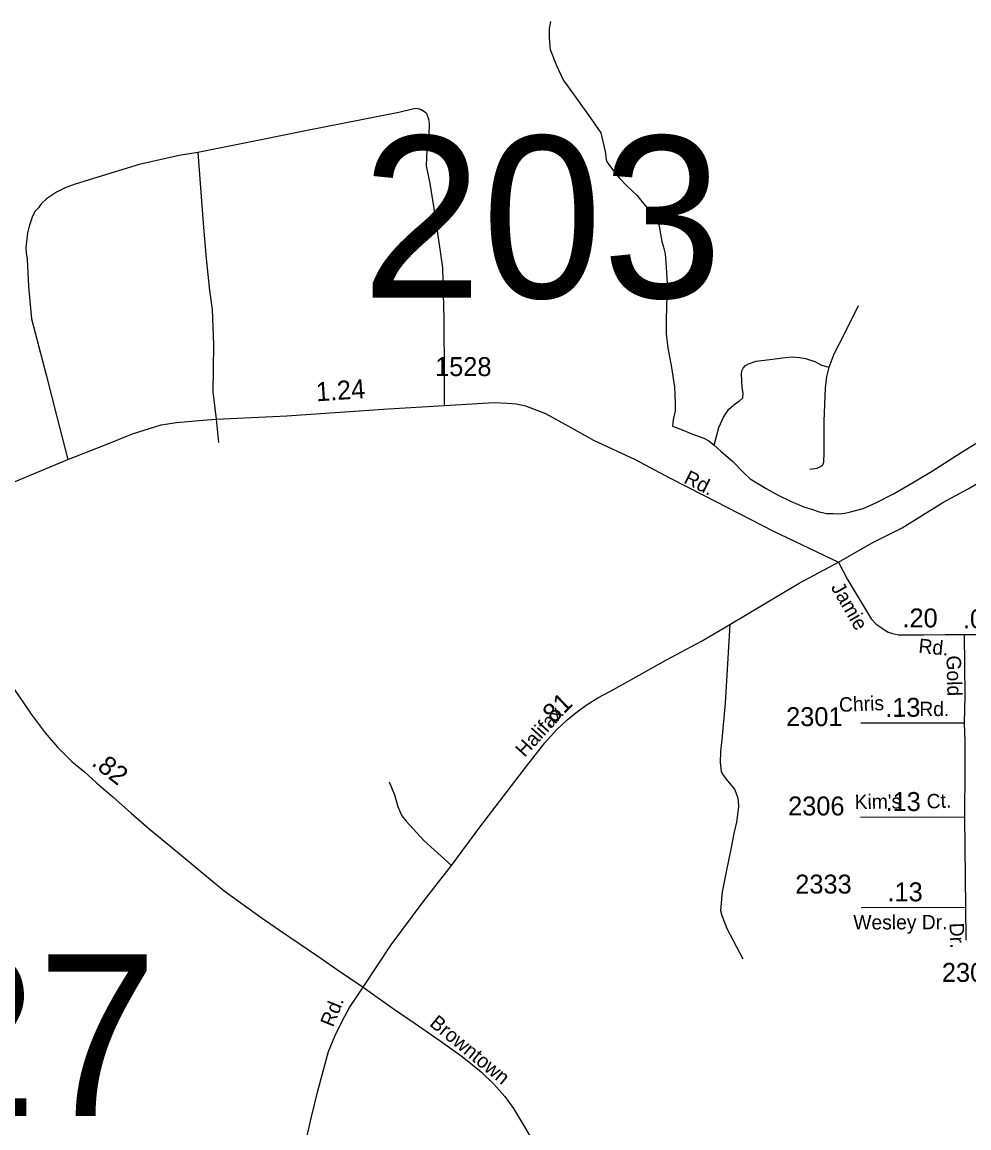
# Model space of a CAD drawing. Extents: x 2220236 to 2384410, y 720751 to 894131.
# Drawn here: x 2339006 to 2345249, y 838106 to 845398 of the extents above; entities that cross this region are included whole.
import ezdxf

# ---------------------------------------------------------------- set-up
doc = ezdxf.new("R2010")
doc.units = 0
doc.layers.add('Default', color=7, linetype='Continuous')

msp = doc.modelspace()

# ---------------------------------------------------------------- linework, layer by layer
at = {"layer": 'Default'}
for p, q in [((2340286, 842780), (2340300.6, 842626.8)), ((2345219, 841358.9), (2345491.2, 841358.9)), ((2345219, 841358.9), (2345491.2, 841358.9)), ((2345219, 840775.8), (2344536.9, 840774.1)), ((2345219, 840775.8), (2344536.9, 840774.1))]:
    msp.add_line(p, q, dxfattribs=at)
for points in [[(2342490.5, 845400.8), (2342480.5, 845355.5), (2342480.5, 845295.2), (2342488, 845217.2), (2342530.7, 845111.5), (2342576, 845013.4), (2342605.7, 844971.9), (2342752, 844769.4), (2342822.3, 844668.8), (2342850, 844545.5), (2342859.6, 844479), (2342870.1, 844465), (2342880.2, 844452.5), (2342907.8, 844414.7), (2342945.5, 844369.4), (2342995.8, 844316.6), (2343061.2, 844253.7), (2343083.8, 844226.1), (2343139.1, 844160.7), (2343179.3, 844110.3), (2343204.5, 844067.6), (2343214.5, 843999.7), (2343223.7, 843951.5), (2343236.1, 843913.8), (2343246.7, 843869.8), (2343253.7, 843782), (2343259.2, 843672), (2343257.6, 843638.1), (2343258.1, 843596.1), (2343252.8, 843439.9), (2343252.8, 843342.1), (2343265, 843249.6), (2343287.7, 843120.4), (2343308.6, 842991.2), (2343312.1, 842888.2), (2343312.6, 842835), (2343300, 842774.6), (2343295, 842734.4), (2343357.8, 842709.2), (2343423.2, 842684), (2343470.9, 842666.4), (2343501.1, 842653.9), (2343533.8, 842636.2), (2343569, 842608.6)], [(2341791.6, 842870.7), (2341791.6, 843069.8), (2341789.9, 843438.1), (2341780.3, 843778.5), (2341731.3, 844112.9), (2341696.1, 844334.2), (2341673.5, 844449.9), (2341677, 844554.7), (2341687.9, 844644.8), (2341693.3, 844704.9), (2341692.8, 844730.9), (2341688.5, 844756.9), (2341674.1, 844792.7), (2341659.9, 844806.6), (2341633.8, 844822.3), (2341607.8, 844827.8), (2341589.7, 844825.7), (2341490, 844802.4), (2340873.7, 844681.2), (2340582.6, 844621.6), (2340165.6, 844538.8)], [(2340165.6, 844538.8), (2340041.9, 844519.1), (2339778.7, 844458.1), (2339448, 844358.2), (2339348.4, 844326.9), (2339288.7, 844304.2), (2339233, 844277.5), (2339167.6, 844232.8), (2339134, 844202.5), (2339114.4, 844174.2), (2339092.7, 844151.9), (2339075.1, 844117.8), (2339051.8, 844051.4), (2339040.4, 844007.3), (2339029.6, 843909.3), (2339031.9, 843877.3), (2339038.4, 843835.4), (2339047.3, 843654.6), (2339067.3, 843441.6), (2339165, 843071.5), (2339234.8, 842795.7), (2339307.2, 842514.6)], [(2340165.6, 844538.8), (2340199.2, 844073.1), (2340220, 843839.5), (2340240.6, 843627.8), (2340258, 843502.1), (2340266.9, 843268.3), (2340264.2, 842959.8), (2340286, 842780)], [(2344328.2, 843121.7), (2344360.9, 843209.8), (2344423.7, 843333), (2344521.8, 843529.3)], [(2344388.6, 841837.2), (2344611.9, 841964.7), (2344809.9, 842064.2), (2345077.7, 842230), (2345240.8, 842317.3), (2345350.7, 842381.9), (2345483.3, 842460.5), (2345554, 842496.2), (2345657, 842548.2), (2346171.7, 842825.8), (2346534.6, 843047.5), (2346677.6, 843108.6), (2346754.4, 843136.5), (2346813.7, 843159.2), (2346855.6, 843173.2), (2346982.9, 843202.8), (2347129.5, 843236), (2347285, 843260.6), (2347360.1, 843262.8), (2347367.4, 843262.9)], [(2344388.6, 841837.2), (2344611.9, 841964.7), (2344809.9, 842064.2), (2345077.7, 842230), (2345240.8, 842317.3), (2345350.7, 842381.9), (2345483.3, 842460.5), (2345554, 842496.2), (2345657, 842548.2), (2346171.7, 842825.8), (2346534.6, 843047.5), (2346677.6, 843108.6), (2346754.4, 843136.5), (2346813.7, 843159.2), (2346855.6, 843173.2), (2346982.9, 843202.8), (2347129.5, 843236), (2347285, 843260.6), (2347360.1, 843262.8), (2347367.4, 843262.9)], [(2343569, 842608.6), (2343599.2, 842724.3), (2343631.8, 842792.2), (2343667, 842845), (2343709.8, 842882.8), (2343734.9, 842897.9), (2343757.5, 842920.5), (2343760, 842948.2), (2343755, 842990.9), (2343750, 843079), (2343752.5, 843099.1), (2343760, 843116.7), (2343775.1, 843134.3), (2343795.2, 843144.4), (2343845.5, 843162), (2343953.6, 843174.6), (2344036.6, 843187.1), (2344084.3, 843189.7), (2344132.1, 843187.1), (2344172.3, 843179.6), (2344232.7, 843159.5), (2344277.9, 843136.8), (2344328.2, 843121.7)], [(2344201.2, 842450.1), (2344249, 842457.6), (2344266.6, 842465.2), (2344286.7, 842477.8), (2344291.7, 842495.4), (2344294.3, 842555.7), (2344294.3, 842767.1), (2344304.3, 842985.9), (2344311.9, 843061.4), (2344328.2, 843121.7)], [(2338933.9, 842357.5), (2339307.2, 842514.6), (2339560.2, 842612.4), (2339732.9, 842682.2), (2339923.1, 842741.6), (2340024.3, 842757.3), (2340197, 842773), (2340286, 842780), (2340751.8, 842802.7), (2341420, 842848), (2341791.6, 842870.7), (2342117.9, 842888.6), (2342203.4, 842885.1), (2342264.5, 842879.9), (2342325.6, 842867.6), (2342400.6, 842838), (2342458.2, 842817), (2342608.2, 842733.2), (2342774.7, 842641.9), (2343049.5, 842513.1), (2343275.5, 842392.8), (2343504.1, 842275.8), (2343956, 842043.6), (2344388.6, 841837.2)], [(2338933.9, 842357.5), (2339307.2, 842514.6), (2339560.2, 842612.4), (2339732.9, 842682.2), (2339923.1, 842741.6), (2340024.3, 842757.3), (2340197, 842773), (2340286, 842780), (2340751.8, 842802.7), (2341420, 842848), (2341791.6, 842870.7), (2342117.9, 842888.6), (2342203.4, 842885.1), (2342264.5, 842879.9), (2342325.6, 842867.6), (2342400.6, 842838), (2342458.2, 842817), (2342608.2, 842733.2), (2342774.7, 842641.9), (2343049.5, 842513.1), (2343275.5, 842392.8), (2343504.1, 842275.8), (2343956, 842043.6), (2344388.6, 841837.2)], [(2343569, 842608.6), (2343614.2, 842568.3), (2343692.2, 842500.4), (2343765.1, 842424.9), (2343807.8, 842387.2), (2343858.1, 842354.5), (2343913.4, 842321.8), (2343986.3, 842281.6), (2344076.8, 842236.3), (2344159.8, 842201.1), (2344217.6, 842183.4), (2344262.8, 842168.4), (2344282.9, 842163.3), (2344310.6, 842158.3), (2344353.3, 842158.3), (2344391, 842155.8), (2344431.3, 842160.8), (2344469, 842168.4), (2344551.9, 842191), (2344634.9, 842228.7), (2344755.6, 842289.1), (2344911.4, 842379.7), (2345001.9, 842435), (2345198, 842560.8), (2345355.1, 842656.4)], [(2338209.8, 842060.7), (2338328.1, 841883.5), (2338440.2, 841732.5), (2338531, 841599.9), (2338713.3, 841343.2), (2338826.7, 841179.1), (2338981.9, 840957.4), (2339065.7, 840835.2), (2339158.2, 840711.3), (2339240.2, 840617), (2339334.4, 840522.7), (2339416.4, 840454.6), (2339496.6, 840381.3), (2339604.8, 840288.8), (2339725.2, 840182.3), (2339843.8, 840077.6), (2339978.5, 839967.9), (2340338.1, 839670.2), (2340581.8, 839494.5), (2340703.1, 839410.7), (2340970, 839229.1), (2341078.2, 839152.3), (2341254.4, 839035.3)], [(2338209.8, 842060.7), (2338328.1, 841883.5), (2338440.2, 841732.5), (2338531, 841599.9), (2338713.3, 841343.2), (2338826.7, 841179.1), (2338981.9, 840957.4), (2339065.7, 840835.2), (2339158.2, 840711.3), (2339240.2, 840617), (2339334.4, 840522.7), (2339416.4, 840454.6), (2339496.6, 840381.3), (2339604.8, 840288.8), (2339725.2, 840182.3), (2339843.8, 840077.6), (2339978.5, 839967.9), (2340338.1, 839670.2), (2340581.8, 839494.5), (2340703.1, 839410.7), (2340970, 839229.1), (2341078.2, 839152.3), (2341254.4, 839035.3)], [(2341254.4, 839035.3), (2341439.4, 839313.7), (2341651.4, 839596.5), (2341837.2, 839837.5), (2342031.5, 840098.5), (2342333.4, 840493), (2342452, 840644.9), (2342530.5, 840730.4), (2342600.3, 840796.8), (2342668.3, 840852.6), (2342732.9, 840898), (2342802.7, 840941.7), (2342881.2, 840983.6), (2343019.9, 841060.4), (2343255.4, 841193.1), (2343485.7, 841315.3), (2343672.4, 841425.2), (2344130.4, 841699.3), (2344388.6, 841837.2)], [(2341254.4, 839035.3), (2341439.4, 839313.7), (2341651.4, 839596.5), (2341837.2, 839837.5), (2342031.5, 840098.5), (2342333.4, 840493), (2342452, 840644.9), (2342530.5, 840730.4), (2342600.3, 840796.8), (2342668.3, 840852.6), (2342732.9, 840898), (2342802.7, 840941.7), (2342881.2, 840983.6), (2343019.9, 841060.4), (2343255.4, 841193.1), (2343485.7, 841315.3), (2343672.4, 841425.2), (2344130.4, 841699.3), (2344388.6, 841837.2)], [(2344388.6, 841837.2), (2344448.9, 841721.4), (2344604.9, 841463.7), (2344637.2, 841428.7), (2344678.2, 841400.8), (2344712.2, 841378.1), (2344746.2, 841365.9), (2344785.5, 841357.2), (2344816, 841357.2), (2344950.3, 841357.2), (2345091.7, 841358.9), (2345219, 841358.9)], [(2344388.6, 841837.2), (2344448.9, 841721.4), (2344604.9, 841463.7), (2344637.2, 841428.7), (2344678.2, 841400.8), (2344712.2, 841378.1), (2344746.2, 841365.9), (2344785.5, 841357.2), (2344816, 841357.2), (2344950.3, 841357.2), (2345091.7, 841358.9), (2345219, 841358.9)], [(2343672.4, 841425.2), (2343642.2, 840907.6), (2343621, 840667.2), (2343612, 840587.2), (2343609, 840515.3), (2343615.6, 840457.3), (2343627.8, 840431.4), (2343656.4, 840393.8), (2343703, 840340.4), (2343713.3, 840318.6), (2343723.6, 840286.6), (2343727.9, 840264.8), (2343730.4, 840222.7), (2343717.5, 840122.7), (2343698.6, 840046.5), (2343679.8, 839944.3), (2343647.6, 839795.9), (2343621.2, 839663.6), (2343610.7, 839539.5), (2343619, 839507.6), (2343652, 839420.1), (2343758.3, 839221.4)], [(2345219, 841358.9), (2345221.6, 840955.6), (2345219, 840775.8)], [(2345219, 841358.9), (2345221.6, 840955.6), (2345219, 840775.8)], [(2345219, 840775.8), (2345222.5, 840655.4), (2345222.5, 840475.5), (2345220.8, 840154.3)], [(2345219, 840775.8), (2345222.5, 840655.4), (2345222.5, 840475.5), (2345220.8, 840154.3)], [(2341426.3, 840387.4), (2341460.4, 840303.6), (2341483.6, 840226.5), (2341494.4, 840198.8), (2341510.1, 840164.8), (2341538.9, 840128.1), (2341654, 840002.4), (2341837.2, 839837.5)], [(2345220.8, 840154.3), (2344534.6, 840152.4)], [(2345220.8, 840154.3), (2344534.6, 840152.4)], [(2345220.8, 840154.3), (2345226, 839559)], [(2345220.8, 840154.3), (2345226, 839559)], [(2345226, 839559), (2344539.8, 839557.1)], [(2345226, 839559), (2344539.8, 839557.1)], [(2345226, 839559), (2345229.3, 839344.9)], [(2345226, 839559), (2345229.3, 839344.9)], [(2340877.7, 838017.3), (2340914.2, 838178.2), (2340956, 838351), (2341025.8, 838609.4), (2341067.7, 838710.6), (2341102.6, 838783.9), (2341134, 838843.3), (2341164, 838899.3), (2341210.8, 838969), (2341254.4, 839035.3)], [(2340877.7, 838017.3), (2340914.2, 838178.2), (2340956, 838351), (2341025.8, 838609.4), (2341067.7, 838710.6), (2341102.6, 838783.9), (2341134, 838843.3), (2341164, 838899.3), (2341210.8, 838969), (2341254.4, 839035.3)], [(2341254.4, 839035.3), (2341446.9, 838897.8), (2341591.1, 838799.7), (2341762.3, 838680.9), (2341907.9, 838577.9), (2342033.6, 838476.6), (2342115.6, 838394.6), (2342188.8, 838314.3), (2342246.4, 838233.9), (2342305.8, 838136.3), (2342360.9, 838042.9)], [(2341254.4, 839035.3), (2341446.9, 838897.8), (2341591.1, 838799.7), (2341762.3, 838680.9), (2341907.9, 838577.9), (2342033.6, 838476.6), (2342115.6, 838394.6), (2342188.8, 838314.3), (2342246.4, 838233.9), (2342305.8, 838136.3), (2342360.9, 838042.9)]]:
    msp.add_lwpolyline(points, dxfattribs=at)

# ---------------------------------------------------------------- texts
for s, height, p in [('203', 1066.27, (2341245.3, 843579.9)), ('1528', 125, (2341729.1, 843063.6)), ('2301', 125, (2344043.9, 840755.5)), ('2306', 125, (2344057.1, 840166.7)), ('2333', 125, (2344104.3, 839651.5)), ('P327', 1066.27, (2336568.2, 838185)), ('2300', 125, (2345071.2, 839069.3))]:
    msp.add_text(s, height=height, dxfattribs=at).set_placement(p)
for s, height, rotation, p in [('1.24', 125, 3.88598, (2340947.2, 842896.9)), ('Rd.', 95, 333.37928, (2343362.5, 842362.4)), ('Jamie', 95, 300.10106, (2344336.2, 841670.7)), ('.20', 125, 0.00002, (2344811, 841406.5)), ('.05', 125, 0.00002, (2345209.7, 841401)), ('Rd.', 95, 354.33097, (2344913.7, 841239.1)), ('Gold', 95, 271.35567, (2345101.5, 841220.5)), ('.81', 125, 43.80707, (2342477.6, 840736.3)), ('Chris', 95, 2.32615, (2344394.7, 840849.2)), ('.13', 125, 0.14668, (2344697.3, 840816.6)), ('Rd.', 95, 359.89579, (2344922, 840822)), ('Halifax', 95, 47.65869, (2342319.5, 840545.1)), ('.82', 125, 321.76021, (2339458, 840502.6)), ("Kim's", 95, 0.75515, (2344496.5, 840208.6)), ('.13', 125, 0.16055, (2344699.7, 840195.2)), ('Ct.', 95, 2.7574, (2344972.9, 840211.4)), ('.13', 125, 0.16055, (2344712.5, 839599.8)), ('Wesley Dr.', 95, 0.16053, (2344487.1, 839414.5)), ('Dr.', 95, 272.27075, (2345121.3, 839457.1)), ('Rd.', 95, 68.11198, (2341056.7, 838765.5)), ('Browntown', 95, 320.55407, (2341686.5, 838785))]:
    msp.add_text(s, height=height, rotation=rotation, dxfattribs=at).set_placement(p)

doc.saveas('drawing.dxf')
